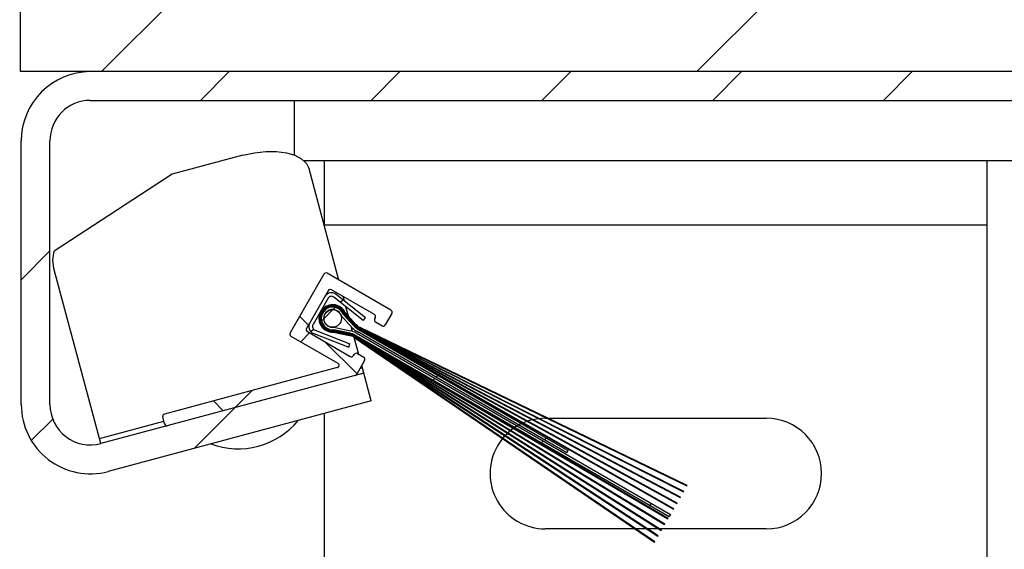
# Model space of a CAD drawing. Header units: inches. Extents: x 170 to 312, y 215 to 248.
# Tile 523 of 529: x 280.648 to 280.94, y 238.583 to 238.74. Entities that reach past the tile are written whole.
import ezdxf

# ---------------------------------------------------------------- set-up
doc = ezdxf.new("R2010")
doc.units = ezdxf.units.IN
doc.header["$LTSCALE"] = 0.25
doc.header["$MEASUREMENT"] = 0
doc.layers.add('MOTOR LH', color=7, linetype='Continuous')
pattern_1 = [(45, (269.0957981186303, 235.7826082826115), (-0.02535731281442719, 0.02535731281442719), [])]

msp = doc.modelspace()

# ---------------------------------------------------------------- hatches: boundary and pattern name
at = {"layer": 'MOTOR LH'}
h = msp.add_hatch(dxfattribs=at)
h.set_pattern_fill('ANSI31', color=256, style=0)
h.set_pattern_definition([(45, (88.67191315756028, -16.03129922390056), (-0.08838834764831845, 0.08838834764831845), [])])
h.paths.add_polyline_path([(281.3995920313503, 239.0029804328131), (281.3354878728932, 239.0029804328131), (281.3354878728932, 239.2401819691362), (280.6479878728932, 239.2401819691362), (280.6479878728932, 238.7245569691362), (280.666162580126, 238.7245569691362), (281.3354878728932, 238.7245569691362), (281.3354878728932, 238.9560764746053), (281.2575212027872, 238.9560764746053)])
h = msp.add_hatch(dxfattribs=at)
h.set_pattern_fill('ANSI31', color=256, scale=0.2868852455, style=0)
h.set_pattern_definition(pattern_1)
edge = h.paths.add_edge_path(flags=0)
edge.add_line((280.6718243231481, 238.6142074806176), (280.749919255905, 238.6351329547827))
edge.add_line((280.749919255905, 238.6351329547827), (280.7521282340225, 238.6268889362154))
edge.add_line((280.7521282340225, 238.6268889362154), (280.6740333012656, 238.6059634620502))
edge.add_arc((280.668724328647, 238.6257768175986), 0.02051229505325, 180, 284.99999999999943, ccw=False)
edge.add_line((280.6482120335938, 238.6257768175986), (280.6482120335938, 238.704044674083))
edge.add_arc((280.668724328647, 238.704044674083), 0.02051229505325, 89.99999999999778, 180, ccw=False)
edge.add_line((280.668724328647, 238.7245569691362), (280.9863062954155, 238.7245569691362))
edge.add_arc((280.9863062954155, 238.704044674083), 0.02051229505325, -7.958078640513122e-13, 89.9999999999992, ccw=False)
edge.add_line((281.0068185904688, 238.704044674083), (281.0068185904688, 238.4429432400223))
edge.add_arc((280.9863062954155, 238.4429432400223), 0.02051229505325, 270, 360, ccw=False)
edge.add_line((280.9863062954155, 238.4224309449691), (280.9530276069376, 238.4224309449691))
edge.add_line((280.9530276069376, 238.4224309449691), (280.9530276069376, 238.4309657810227))
edge.add_line((280.9530276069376, 238.4309657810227), (280.9863062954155, 238.4309657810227))
edge.add_arc((280.9863062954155, 238.4429432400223), 0.011977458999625, 270.0000000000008, 360.0000000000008)
edge.add_line((280.9982837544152, 238.4429432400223), (280.9982837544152, 238.704044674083))
edge.add_arc((280.9863062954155, 238.704044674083), 0.011977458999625, 0, 90)
edge.add_line((280.9863062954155, 238.7160221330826), (280.668724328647, 238.7160221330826))
edge.add_arc((280.668724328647, 238.704044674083), 0.011977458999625, 90, 180)
edge.add_line((280.6567468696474, 238.704044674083), (280.6567468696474, 238.6257768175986))
edge.add_arc((280.668724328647, 238.6257768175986), 0.011977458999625, 180, 285.0000000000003)
h = msp.add_hatch(dxfattribs=at)
h.set_pattern_fill('ANSI38', color=256, scale=0.2868852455, angle=90.0000000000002, style=0)
h.set_pattern_definition([(135.0000000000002, (269.0957981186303, 235.7826082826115), (-0.0253573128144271, -0.02535731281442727), []), (225.0000000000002, (269.0957981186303, 235.7826082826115), (-0.02535731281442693, -0.07607193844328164), [0.08965163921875, -0.05379098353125])])
edge = h.paths.add_edge_path(flags=0)
edge.add_arc((280.7495693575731, 238.6392098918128), 0.00071721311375, -30.000000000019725, 60.00000000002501, ccw=False)
edge.add_line((280.7501904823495, 238.6388512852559), (280.7478489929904, 238.6347957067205))
edge.add_arc((280.7472278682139, 238.6351543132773), 0.00071721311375, 285.0000000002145, 330.00000000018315, ccw=False)
edge.add_line((280.7474134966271, 238.6344615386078), (280.6916667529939, 238.6195242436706))
edge.add_arc((280.6914811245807, 238.6202170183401), 0.00071721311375, 194.9999999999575, 285.0000000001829, ccw=False)
edge.add_line((280.6907883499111, 238.6200313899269), (280.6902314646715, 238.6221097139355))
edge.add_arc((280.690924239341, 238.6222953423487), 0.00071721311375, 105.0000000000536, 195.0000000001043, ccw=False)
edge.add_line((280.6907386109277, 238.6229881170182), (280.7420705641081, 238.6367424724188))
edge.add_arc((280.7418849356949, 238.6374352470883), 0.00071721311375, 285.0000000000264, 419.9999999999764)
edge.add_line((280.7422435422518, 238.6380563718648), (280.7282941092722, 238.6461100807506))
edge.add_arc((280.728652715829, 238.6467312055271), 0.00071721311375, 150.0000000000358, 240.0000000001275, ccw=False)
edge.add_line((280.7280315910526, 238.6470898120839), (280.7380725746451, 238.6644813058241))
edge.add_arc((280.7386936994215, 238.6641226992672), 0.00071721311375, 59.999999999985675, 149.9999999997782, ccw=False)
edge.add_line((280.7390523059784, 238.6647438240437), (280.7579966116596, 238.653806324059))
edge.add_arc((280.7576380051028, 238.6531851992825), 0.00071721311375, -30.00000000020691, 59.999999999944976, ccw=False)
edge.add_line((280.7582591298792, 238.6528265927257), (280.7562867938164, 238.6494104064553))
edge.add_arc((280.75566566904, 238.6497690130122), 0.00071721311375, 240.0000000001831, 329.9999999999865, ccw=False)
edge.add_line((280.7553070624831, 238.6491478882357), (280.7534436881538, 238.6502237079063))
edge.add_arc((280.7538022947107, 238.6508448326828), 0.00071721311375, 149.999999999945, 240.0000000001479, ccw=False)
edge.add_line((280.7531811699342, 238.6512034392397), (280.7533604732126, 238.6515140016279))
edge.add_arc((280.7527393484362, 238.6518726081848), 0.00071721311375, 330.000000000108, 419.9999999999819)
edge.add_line((280.7530979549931, 238.6524937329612), (280.7403648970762, 238.6598451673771))
edge.add_arc((280.7400062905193, 238.6592240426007), 0.00071721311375, 59.99999999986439, 150.0000000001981)
edge.add_line((280.7393851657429, 238.6595826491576), (280.7329302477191, 238.6484024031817))
edge.add_arc((280.7335513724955, 238.6480437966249), 0.00071721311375, 149.9999999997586, 239.9999999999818)
edge.add_line((280.7331927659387, 238.6474226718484), (280.7459258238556, 238.6400712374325))
edge.add_arc((280.7462844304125, 238.6406923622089), 0.00071721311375, 240.0000000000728, 329.9999999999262)
edge.add_line((280.7469055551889, 238.6403337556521), (280.7470848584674, 238.6406443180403))
edge.add_arc((280.7477059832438, 238.6402857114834), 0.00071721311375, 60.000000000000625, 149.9999999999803, ccw=False)
edge.add_line((280.7480645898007, 238.6409068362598), (280.7499279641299, 238.6398310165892))
h = msp.add_hatch(dxfattribs=at)
h.set_pattern_fill('ANSI31', color=256, scale=0.2868852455, style=0)
h.set_pattern_definition(pattern_1)
edge = h.paths.add_edge_path(flags=0)
edge.add_arc((280.7358838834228, 238.6489969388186), 0.001184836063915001, 150.0000000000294, 248.6512094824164)
edge.add_line((280.735452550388, 238.6478934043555), (280.7458404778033, 238.6438331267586))
edge.add_line((280.7458404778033, 238.6438331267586), (280.7454488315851, 238.642831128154))
edge.add_line((280.7454488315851, 238.642831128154), (280.7350609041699, 238.6468914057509))
edge.add_arc((280.7358838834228, 238.6489969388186), 0.002260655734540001, 149.9999999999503, 248.6512094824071, ccw=False)
edge.add_line((280.7339260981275, 238.6501272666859), (280.7383893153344, 238.6578577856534))
edge.add_arc((280.7403471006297, 238.6567274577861), 0.002260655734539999, 51.34879051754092, 150.0000000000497, ccw=False)
edge.add_line((280.7417590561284, 238.6584929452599), (280.7504693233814, 238.6515268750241))
edge.add_line((280.7504693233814, 238.6515268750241), (280.7497973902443, 238.6506867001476))
edge.add_line((280.7497973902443, 238.6506867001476), (280.7410871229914, 238.6576527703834))
edge.add_arc((280.7403471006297, 238.6567274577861), 0.001184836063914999, 51.34879051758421, 150.0000000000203)
edge.add_line((280.7393210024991, 238.6573198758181), (280.7348577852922, 238.6495893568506))
h = msp.add_hatch(dxfattribs=at)
h.set_pattern_fill('ANSI31', color=256, scale=0.2868852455, style=0)
h.set_pattern_definition(pattern_1)
edge = h.paths.add_edge_path(flags=0)
edge.add_line((280.7457052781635, 238.6462729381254), (280.7409845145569, 238.647285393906))
edge.add_arc((280.7406906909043, 238.6513547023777), 0.004079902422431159, 25.87013613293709, 274.1298638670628, ccw=False)
edge.add_line((280.744361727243, 238.6531348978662), (280.7475989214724, 238.6495528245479))
edge.add_arc((280.7507916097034, 238.6524381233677), 0.004303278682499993, 222.1047777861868, 240.0000000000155)
edge.add_line((280.7486399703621, 238.6487113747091), (280.8459651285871, 238.6017665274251))
edge.add_line((280.8459651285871, 238.6017665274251), (280.8459037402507, 238.6016601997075))
edge.add_line((280.8459037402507, 238.6016601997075), (280.7486041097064, 238.6486492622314))
edge.add_arc((280.7507916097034, 238.6524381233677), 0.004374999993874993, 222.1047777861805, 240.000000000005, ccw=False)
edge.add_line((280.747545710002, 238.6495047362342), (280.7443016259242, 238.6530944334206))
edge.add_arc((280.7406906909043, 238.6513547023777), 0.00400818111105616, 25.72454245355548, 274.2754575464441)
edge.add_line((280.7409895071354, 238.6473576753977), (280.7457203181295, 238.6463430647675))
edge.add_arc((280.7448028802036, 238.6420653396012), 0.004374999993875, 60.00000000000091, 77.89522221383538, ccw=False)
edge.add_line((280.7469903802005, 238.6458542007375), (280.8363339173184, 238.5850847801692))
edge.add_line((280.8363339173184, 238.5850847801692), (280.836272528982, 238.5849784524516))
edge.add_line((280.836272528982, 238.5849784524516), (280.7469545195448, 238.6457920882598))
edge.add_arc((280.7448028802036, 238.6420653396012), 0.004303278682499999, 60.00000000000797, 77.89522221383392)
h = msp.add_hatch(dxfattribs=at)
h.set_pattern_fill('ANSI31', color=256, scale=0.2868852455, style=0)
h.set_pattern_definition(pattern_1)
edge = h.paths.add_edge_path(flags=0)
edge.add_line((280.7457353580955, 238.6464131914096), (280.7409944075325, 238.6474299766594))
edge.add_arc((280.7406906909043, 238.6513547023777), 0.003936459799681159, 25.574959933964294, 274.4250400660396, ccw=False)
edge.add_line((280.7442414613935, 238.6530540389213), (280.7474924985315, 238.6494566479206))
edge.add_arc((280.7507916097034, 238.6524381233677), 0.004446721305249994, 222.1047777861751, 240.0000000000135)
edge.add_line((280.7485682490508, 238.6485871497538), (280.8449563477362, 238.6000192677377))
edge.add_line((280.8449563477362, 238.6000192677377), (280.8448952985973, 238.5999135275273))
edge.add_line((280.8448952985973, 238.5999135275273), (280.7485323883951, 238.6485250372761))
edge.add_arc((280.7507916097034, 238.6524381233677), 0.004518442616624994, 222.104777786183, 240.0000000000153, ccw=False)
edge.add_line((280.747439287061, 238.6494085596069), (280.7441812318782, 238.6530137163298))
edge.add_arc((280.7406906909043, 238.6513547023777), 0.003864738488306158, 25.42120303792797, 274.5787969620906)
edge.add_line((280.7409992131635, 238.6475022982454), (280.7457503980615, 238.6464833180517))
edge.add_arc((280.7448028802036, 238.6420653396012), 0.004518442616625, 59.999999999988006, 77.89522221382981, ccw=False)
edge.add_line((280.7470621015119, 238.6459784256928), (280.8373423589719, 238.5868314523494))
edge.add_line((280.8373423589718, 238.5868314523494), (280.8372813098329, 238.586725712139))
edge.add_line((280.8372813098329, 238.586725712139), (280.7470262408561, 238.6459163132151))
edge.add_arc((280.7448028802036, 238.6420653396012), 0.00444672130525, 60.00000000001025, 77.89522221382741)
h = msp.add_hatch(dxfattribs=at)
h.set_pattern_fill('ANSI31', color=256, scale=0.2868852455, style=0)
h.set_pattern_definition(pattern_1)
edge = h.paths.add_edge_path(flags=0)
edge.add_line((280.7457654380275, 238.6465534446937), (280.7410039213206, 238.6475746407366))
edge.add_arc((280.7406906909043, 238.6513547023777), 0.003793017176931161, 25.26307391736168, 274.73692608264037, ccw=False)
edge.add_line((280.7441209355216, 238.6529734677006), (280.7473860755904, 238.6493604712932))
edge.add_arc((280.7507916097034, 238.6524381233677), 0.004590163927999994, 222.1047777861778, 240.0000000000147)
edge.add_line((280.7484965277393, 238.6484629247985), (280.8439564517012, 238.5982873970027))
edge.add_line((280.8439564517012, 238.5982873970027), (280.8438956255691, 238.5981820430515))
edge.add_line((280.8438956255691, 238.5981820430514), (280.7484606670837, 238.6484008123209))
edge.add_arc((280.7507916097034, 238.6524381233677), 0.004661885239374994, 222.104777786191, 239.99999999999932, ccw=False)
edge.add_line((280.7473328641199, 238.6493123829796), (280.7440605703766, 238.6529332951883))
edge.add_arc((280.7406906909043, 238.6513547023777), 0.00372129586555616, 25.10036134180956, 274.8996386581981)
edge.add_line((280.7410085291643, 238.6476470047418), (280.7457804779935, 238.6466235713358))
edge.add_arc((280.7448028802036, 238.6420653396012), 0.004661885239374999, 59.99999999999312, 77.89522221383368, ccw=False)
edge.add_line((280.7471338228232, 238.646102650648), (280.838342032, 238.5885629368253))
edge.add_line((280.838342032, 238.5885629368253), (280.8382812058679, 238.5884575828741))
edge.add_line((280.8382812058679, 238.5884575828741), (280.7470979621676, 238.6460405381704))
edge.add_arc((280.7448028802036, 238.6420653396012), 0.004590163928, 60.00000000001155, 77.89522221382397)
h = msp.add_hatch(dxfattribs=at)
h.set_pattern_fill('ANSI31', color=256, scale=0.2868852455, style=0)
h.set_pattern_definition(pattern_1)
edge = h.paths.add_edge_path(flags=0)
edge.add_line((280.7457955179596, 238.6466936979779), (280.7410130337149, 238.6477193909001))
edge.add_arc((280.7406906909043, 238.6513547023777), 0.003649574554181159, 24.93283951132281, 275.067160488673, ccw=False)
edge.add_line((280.7440001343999, 238.6528932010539), (280.7472796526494, 238.6492642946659))
edge.add_arc((280.7507916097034, 238.6524381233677), 0.004733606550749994, 222.1047777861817, 240.0000000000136)
edge.add_line((280.748424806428, 238.6483386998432), (280.842962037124, 238.5965650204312))
edge.add_line((280.842962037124, 238.5965650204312), (280.8429021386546, 238.5964612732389))
edge.add_line((280.8429021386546, 238.5964612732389), (280.7483889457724, 238.6482765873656))
edge.add_arc((280.7507916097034, 238.6524381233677), 0.004805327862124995, 222.1047777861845, 240.00000000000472, ccw=False)
edge.add_line((280.7472264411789, 238.6492162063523), (280.7439396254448, 238.6528531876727))
edge.add_arc((280.7406906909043, 238.6513547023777), 0.003577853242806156, 24.76026673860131, 275.2397332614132)
edge.add_line((280.7410174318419, 238.647791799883), (280.7458105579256, 238.6467638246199))
edge.add_arc((280.7448028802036, 238.6420653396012), 0.004805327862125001, 59.99999999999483, 77.89522221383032, ccw=False)
edge.add_line((280.7472055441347, 238.6462268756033), (280.8393355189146, 238.5902837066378))
edge.add_line((280.8393355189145, 238.5902837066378), (280.8392756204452, 238.5901799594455))
edge.add_line((280.8392756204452, 238.5901799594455), (280.747169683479, 238.6461647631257))
edge.add_arc((280.7448028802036, 238.6420653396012), 0.00473360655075, 60.00000000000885, 77.89522221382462)
h = msp.add_hatch(dxfattribs=at)
h.set_pattern_fill('ANSI31', color=256, scale=0.2868852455, style=0)
h.set_pattern_definition(pattern_1)
edge = h.paths.add_edge_path(flags=0)
edge.add_line((280.7471200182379, 238.6491200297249), (280.7438183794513, 238.6527734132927))
edge.add_arc((280.7406906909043, 238.6513547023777), 0.003434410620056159, 24.39891320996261, 275.601086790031)
edge.add_line((280.7410258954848, 238.6479366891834), (280.7458406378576, 238.6469040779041))
edge.add_arc((280.7448028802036, 238.6420653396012), 0.004948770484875, 59.999999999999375, 77.89522221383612, ccw=False)
edge.add_line((280.747277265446, 238.6463511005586), (280.840325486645, 238.5919983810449))
edge.add_line((280.840325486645, 238.5919983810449), (280.8402649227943, 238.5918934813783))
edge.add_line((280.8402649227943, 238.5918934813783), (280.7472414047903, 238.646288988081))
edge.add_arc((280.7448028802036, 238.6420653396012), 0.0048770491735, 60.00000000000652, 77.89522221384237)
edge.add_line((280.7458255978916, 238.646833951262), (280.7410217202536, 238.6478642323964))
edge.add_arc((280.7406906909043, 238.6513547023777), 0.00350613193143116, 24.582383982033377, 275.4176160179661, ccw=False)
edge.add_line((280.7438790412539, 238.6528132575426), (280.7471732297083, 238.6491681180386))
edge.add_arc((280.7507916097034, 238.6524381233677), 0.004877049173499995, 222.1047777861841, 240.0000000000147)
edge.add_line((280.7483530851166, 238.6482144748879), (280.8419727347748, 238.5948514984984))
edge.add_line((280.8419727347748, 238.5948514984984), (280.841912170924, 238.5947465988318))
edge.add_line((280.841912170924, 238.5947465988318), (280.7483172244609, 238.6481523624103))
edge.add_arc((280.7507916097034, 238.6524381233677), 0.004948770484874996, 222.1047777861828, 240.00000000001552, ccw=False)
h = msp.add_hatch(dxfattribs=at)
h.set_pattern_fill('ANSI31', color=256, scale=0.2868852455, style=0)
h.set_pattern_definition(pattern_1)
edge = h.paths.add_edge_path(flags=0)
edge.add_line((280.7410631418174, 238.6487355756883), (280.7460060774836, 238.6476754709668))
edge.add_arc((280.7448028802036, 238.6420653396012), 0.00573770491, 60.00000000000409, 77.89522221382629, ccw=False)
edge.add_line((280.7476717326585, 238.6470343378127), (280.8409933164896, 238.5931550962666))
edge.add_line((280.8409933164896, 238.5931550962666), (280.8406347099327, 238.5925339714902))
edge.add_line((280.8406347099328, 238.5925339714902), (280.7473131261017, 238.6464132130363))
edge.add_arc((280.7448028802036, 238.6420653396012), 0.00502049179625, 60.00000000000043, 77.89522221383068)
edge.add_line((280.7458556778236, 238.6469742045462), (280.7410299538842, 238.6480091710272))
edge.add_arc((280.7406906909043, 238.6513547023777), 0.003362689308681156, 24.209555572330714, 275.7904444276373, ccw=False)
edge.add_line((280.743757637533, 238.6527336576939), (280.7470668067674, 238.6490719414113))
edge.add_arc((280.7507916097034, 238.6524381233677), 0.005020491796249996, 222.1047777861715, 239.9999999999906)
edge.add_line((280.7482813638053, 238.6480902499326), (280.8105467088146, 238.6121413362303))
edge.add_line((280.8105467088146, 238.6121413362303), (280.8101881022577, 238.6115202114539))
edge.add_line((280.8101881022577, 238.6115202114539), (280.7479227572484, 238.6474691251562))
edge.add_arc((280.7507916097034, 238.6524381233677), 0.005737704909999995, 222.1047777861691, 239.99999999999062, ccw=False)
edge.add_line((280.7465346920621, 238.6485910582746), (280.7431451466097, 238.65234171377))
edge.add_arc((280.7406906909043, 238.6513547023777), 0.002645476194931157, 21.90656155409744, 278.0934384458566)
h = msp.add_hatch(dxfattribs=at)
h.set_pattern_fill('ANSI31', color=256, scale=0.2868852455, style=0)
h.set_pattern_definition(pattern_1)
edge = h.paths.add_edge_path(flags=0)
edge.add_arc((280.7406906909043, 238.6513547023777), 0.002611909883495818, 0, 360, ccw=False)
h = msp.add_hatch(dxfattribs=at)
h.set_pattern_fill('ANSI31', color=256, scale=0.5, style=0)
h.set_pattern_definition([(45, (269.0957981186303, 235.7826082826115), (-0.04419417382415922, 0.04419417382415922), [])])
edge = h.paths.add_edge_path()
edge.add_arc((281.2858715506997, 238.8765415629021), 0.7841030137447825, 215.5586910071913, 273.3485906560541)
edge.add_line((281.1316374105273, 238.5866457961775), (281.3316715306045, 238.0937772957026))
edge.add_line((281.0153534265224, 238.5394084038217), (281.1316374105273, 238.5866457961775))

# ---------------------------------------------------------------- linework, layer by layer
for p, q in [((280.6479878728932, 238.7245569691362), (280.6479878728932, 239.2401819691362)), ((281.3354878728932, 238.7245569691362), (280.6479878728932, 238.7245569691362)), ((280.668724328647, 238.7160221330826), (280.9863062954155, 238.7160221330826)), ((280.7293288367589, 238.6998346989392), (280.7293288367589, 238.7160221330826)), ((280.6482120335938, 238.6257768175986), (280.6482120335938, 238.704044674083)), ((280.6567468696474, 238.6257768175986), (280.6567468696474, 238.704044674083)), ((280.7140370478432, 238.6997697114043), (280.6930019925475, 238.694133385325)), ((280.9624230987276, 238.6980918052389), (280.7322289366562, 238.6980918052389)), ((280.7382222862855, 238.678786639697), (280.7382222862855, 238.6980918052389)), ((280.9350972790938, 238.4224309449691), (280.9350972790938, 238.6980918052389)), ((280.7425217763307, 238.6627407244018), (280.7336767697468, 238.6957507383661)), ((280.7381233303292, 238.6791559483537), (280.9350972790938, 238.6791559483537)), ((280.6718243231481, 238.6142074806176), (280.6579021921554, 238.6661655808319)), ((280.7380725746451, 238.6644813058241), (280.7280315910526, 238.6470898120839)), ((280.7579966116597, 238.653806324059), (280.7390523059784, 238.6647438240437)), ((280.7530979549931, 238.6524937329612), (280.7403648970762, 238.6598451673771)), ((280.7393851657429, 238.6595826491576), (280.7329302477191, 238.6484024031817)), ((280.7393210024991, 238.6573198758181), (280.7348577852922, 238.6495893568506)), ((280.7497973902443, 238.6506867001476), (280.7410871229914, 238.6576527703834)), ((280.7504693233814, 238.6515268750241), (280.7417590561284, 238.6584929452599)), ((280.7441784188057, 238.6565580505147), (280.7438343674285, 238.6578420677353)), ((280.7454049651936, 238.6519805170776), (280.7446482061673, 238.6548047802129)), ((280.7465346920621, 238.6485910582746), (280.7431451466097, 238.65234171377)), ((280.743757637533, 238.6527336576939), (280.7470668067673, 238.6490719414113)), ((280.7438183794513, 238.6527734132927), (280.7471200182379, 238.6491200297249)), ((280.7471732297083, 238.6491681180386), (280.7438790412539, 238.6528132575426)), ((280.7439396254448, 238.6528531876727), (280.7472264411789, 238.6492162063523)), ((280.7472796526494, 238.6492642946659), (280.7440001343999, 238.6528932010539)), ((280.7440605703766, 238.6529332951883), (280.7473328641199, 238.6493123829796)), ((280.7473860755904, 238.6493604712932), (280.7441209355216, 238.6529734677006)), ((280.7441812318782, 238.6530137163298), (280.747439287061, 238.6494085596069)), ((280.7474924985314, 238.6494566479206), (280.7442414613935, 238.6530540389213)), ((280.7443016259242, 238.6530944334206), (280.747545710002, 238.6495047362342)), ((280.7475989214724, 238.6495528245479), (280.744361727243, 238.6531348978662)), ((280.7454864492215, 238.6516764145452), (280.7454457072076, 238.6518284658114)), ((280.7455679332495, 238.6513723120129), (280.7455271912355, 238.651524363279)), ((280.7456494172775, 238.6510682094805), (280.7456086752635, 238.6512202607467)), ((280.7497973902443, 238.6506867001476), (280.7504693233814, 238.6515268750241)), ((280.7531811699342, 238.6512034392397), (280.7533604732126, 238.6515140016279)), ((280.7582591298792, 238.6528265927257), (280.7562867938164, 238.6494104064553)), ((280.7410631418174, 238.6487355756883), (280.7460060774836, 238.6476754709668)), ((280.7457309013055, 238.6507641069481), (280.7456901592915, 238.6509161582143)), ((280.7458123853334, 238.6504600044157), (280.7457716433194, 238.6506120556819)), ((280.7466018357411, 238.6475137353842), (280.7462198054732, 238.6489394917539)), ((280.7482813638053, 238.6480902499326), (280.8105467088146, 238.6121413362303)), ((280.7483172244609, 238.6481523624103), (280.841912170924, 238.5947465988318)), ((280.8419727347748, 238.5948514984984), (280.7483530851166, 238.6482144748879)), ((280.7483889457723, 238.6482765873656), (280.8429021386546, 238.5964612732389)), ((280.842962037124, 238.5965650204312), (280.748424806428, 238.6483386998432)), ((280.7484606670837, 238.6484008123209), (280.8438956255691, 238.5981820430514)), ((280.8439564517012, 238.5982873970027), (280.7484965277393, 238.6484629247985)), ((280.7485323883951, 238.6485250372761), (280.8448952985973, 238.5999135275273)), ((280.8449563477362, 238.6000192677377), (280.7485682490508, 238.6485871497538)), ((280.7486041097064, 238.6486492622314), (280.8459037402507, 238.6016601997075)), ((280.8459651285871, 238.6017665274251), (280.7486399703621, 238.6487113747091)), ((280.7553070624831, 238.6491478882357), (280.7534436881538, 238.6502237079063)), ((280.7282941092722, 238.6461100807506), (280.7422435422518, 238.6380563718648)), ((280.7331927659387, 238.6474226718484), (280.7459258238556, 238.6400712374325)), ((280.7350609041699, 238.6468914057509), (280.7454488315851, 238.642831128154)), ((280.735452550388, 238.6478934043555), (280.7458404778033, 238.6438331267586)), ((280.7409845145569, 238.647285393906), (280.7457052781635, 238.6462729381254)), ((280.7457203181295, 238.6463430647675), (280.7409895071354, 238.6473576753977)), ((280.7409944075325, 238.6474299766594), (280.7457353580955, 238.6464131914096)), ((280.7457503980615, 238.6464833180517), (280.7409992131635, 238.6475022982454)), ((280.7410039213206, 238.6475746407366), (280.7457654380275, 238.6465534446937)), ((280.7457804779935, 238.6466235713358), (280.7410085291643, 238.6476470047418)), ((280.7410130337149, 238.6477193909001), (280.7457955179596, 238.6466936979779)), ((280.7458105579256, 238.6467638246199), (280.7410174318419, 238.647791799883)), ((280.7410217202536, 238.6478642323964), (280.7458255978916, 238.646833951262)), ((280.7458406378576, 238.6469040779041), (280.7410258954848, 238.6479366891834)), ((280.7458556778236, 238.6469742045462), (280.7410299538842, 238.6480091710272)), ((280.7468551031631, 238.6465685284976), (280.7468311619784, 238.6466578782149)), ((280.7469037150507, 238.646387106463), (280.7468792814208, 238.6464782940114)), ((280.746953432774, 238.6462015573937), (280.7469284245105, 238.6462948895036)), ((280.7469545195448, 238.6457920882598), (280.836272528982, 238.5849784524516)), ((280.7470044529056, 238.6460111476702), (280.7469787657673, 238.6461070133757)), ((280.8363339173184, 238.5850847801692), (280.7469903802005, 238.6458542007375)), ((280.7470262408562, 238.6459163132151), (280.8372813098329, 238.586725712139)), ((280.7470590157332, 238.6458075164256), (280.7470306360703, 238.645913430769)), ((280.8373423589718, 238.5868314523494), (280.7470621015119, 238.6459784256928)), ((280.7484284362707, 238.6406967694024), (280.7470873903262, 238.6457016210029)), ((280.7470979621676, 238.6460405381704), (280.8382812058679, 238.5884575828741)), ((280.838342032, 238.5885629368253), (280.7471338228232, 238.646102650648)), ((280.7471696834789, 238.6461647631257), (280.8392756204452, 238.5901799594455)), ((280.8393355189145, 238.5902837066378), (280.7472055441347, 238.6462268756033)), ((280.7472414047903, 238.646288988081), (280.8402649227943, 238.5918934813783)), ((280.840325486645, 238.5919983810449), (280.747277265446, 238.6463511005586)), ((280.8406347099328, 238.5925339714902), (280.7473131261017, 238.6464132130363)), ((280.7476717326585, 238.6470343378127), (280.8409933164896, 238.5931550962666)), ((280.8101881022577, 238.6115202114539), (280.7479227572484, 238.6474691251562)), ((280.7454488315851, 238.642831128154), (280.7458404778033, 238.6438331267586)), ((280.7469055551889, 238.6403337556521), (280.7470848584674, 238.6406443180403)), ((280.7480645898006, 238.6409068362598), (280.7499279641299, 238.6398310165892)), ((280.7420705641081, 238.6367424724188), (280.6907386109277, 238.6229881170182)), ((280.7501904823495, 238.6388512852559), (280.7478489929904, 238.6347957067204)), ((280.7488351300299, 238.6365037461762), (280.7495039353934, 238.6366829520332)), ((280.7521282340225, 238.6268889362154), (280.7493247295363, 238.6373517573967)), ((280.749919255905, 238.6351329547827), (280.6718243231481, 238.6142074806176)), ((280.7521282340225, 238.6268889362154), (280.6740333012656, 238.6059634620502)), ((280.6907883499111, 238.6200313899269), (280.6902314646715, 238.6221097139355)), ((280.7382222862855, 238.5421857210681), (280.7382222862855, 238.6231628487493)), ((280.6714090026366, 238.6157574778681), (280.6905586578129, 238.6208886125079)), ((280.8038472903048, 238.6217340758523), (280.8694722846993, 238.6217340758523)), ((280.8105467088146, 238.6121413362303), (280.8101881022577, 238.6115202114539)), ((280.8459651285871, 238.6017665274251), (280.8459037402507, 238.6016601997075)), ((280.8449563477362, 238.6000192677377), (280.8448952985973, 238.5999135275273)), ((280.842962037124, 238.5965650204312), (280.8429021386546, 238.5964612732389)), ((280.8439564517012, 238.5982873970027), (280.8438956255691, 238.5981820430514)), ((280.8409933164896, 238.5931550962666), (280.8406347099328, 238.5925339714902)), ((280.8419727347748, 238.5948514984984), (280.841912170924, 238.5947465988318)), ((280.8393355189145, 238.5902837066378), (280.8392756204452, 238.5901799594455)), ((280.840325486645, 238.5919983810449), (280.8402649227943, 238.5918934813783)), ((280.8694722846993, 238.5889215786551), (280.8038472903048, 238.5889215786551)), ((280.8373423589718, 238.5868314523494), (280.8372813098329, 238.586725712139)), ((280.838342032, 238.5885629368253), (280.8382812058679, 238.5884575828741)), ((280.8363339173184, 238.5850847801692), (280.836272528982, 238.5849784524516))]:
    msp.add_line(p, q, dxfattribs=at)
at = {"layer": 'MOTOR LH', "flags": 128}
for points in [[(280.7140370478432, 238.6997697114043), (280.7174604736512, 238.7005086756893), (280.7208415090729, 238.7008864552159), (280.7240502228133, 238.7008885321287), (280.7269633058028, 238.7005148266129), (280.7294688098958, 238.6997796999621), (280.7314704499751, 238.6987114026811), (280.7328913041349, 238.6973509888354), (280.7336767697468, 238.6957507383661)], [(280.6579021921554, 238.6661655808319), (280.657594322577, 238.6687248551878), (280.6579765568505, 238.6713427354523)]]:
    msp.add_lwpolyline(points, dxfattribs=at)
at = {"layer": 'MOTOR LH'}
msp.add_lwpolyline([(280.6930019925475, 238.694133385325), (280.6579765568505, 238.6713427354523)], dxfattribs=at)
msp.add_circle((280.7406906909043, 238.6513547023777), 0.00261190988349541, dxfattribs=at)
for centre, radius, start, end in [((280.668724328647, 238.704044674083), 0.0205122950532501, 90, 180), ((280.668724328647, 238.704044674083), 0.01197745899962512, 90, 180), ((280.7386936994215, 238.6641226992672), 0.0007172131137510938, 60.000000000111, 149.9999999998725), ((280.7400062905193, 238.6592240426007), 0.0007172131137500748, 59.99999999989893, 149.9999999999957), ((280.7403471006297, 238.6567274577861), 0.002260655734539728, 51.34879051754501, 150.0000000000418), ((280.7403471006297, 238.6567274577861), 0.001184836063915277, 51.3487905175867, 150.0000000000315), ((280.7406906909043, 238.6513547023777), 0.004079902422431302, 25.87013613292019, 274.1298638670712), ((280.7406906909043, 238.6513547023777), 0.004008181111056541, 25.72454245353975, 274.2754575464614), ((280.7406906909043, 238.6513547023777), 0.003936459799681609, 25.57495993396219, 274.4250400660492), ((280.7406906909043, 238.6513547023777), 0.003864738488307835, 25.42120303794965, 274.5787969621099), ((280.7406906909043, 238.6513547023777), 0.003793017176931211, 25.26307391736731, 274.7369260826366), ((280.7406906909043, 238.6513547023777), 0.00372129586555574, 25.10036134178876, 274.8996386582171), ((280.7406906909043, 238.6513547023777), 0.003649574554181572, 24.93283951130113, 275.0671604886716), ((280.7406906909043, 238.6513547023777), 0.003577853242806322, 24.76026673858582, 275.2397332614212), ((280.7406906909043, 238.6513547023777), 0.003506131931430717, 24.58238398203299, 275.4176160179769), ((280.7406906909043, 238.6513547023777), 0.003434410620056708, 24.39891320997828, 275.6010867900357), ((280.7406906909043, 238.6513547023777), 0.003362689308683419, 24.2095555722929, 275.7904444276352), ((280.7406906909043, 238.6513547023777), 0.00264547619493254, 21.90656155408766, 278.0934384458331), ((280.7538022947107, 238.6508448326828), 0.0007172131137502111, 149.9999999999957, 240.0000000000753), ((280.7527393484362, 238.6518726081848), 0.0007172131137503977, 330.0000000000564, 59.99999999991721), ((280.7576380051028, 238.6531851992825), 0.0007172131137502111, 329.9999999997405, 59.99999999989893), ((280.7335513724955, 238.6480437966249), 0.0007172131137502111, 149.9999999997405, 239.9999999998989), ((280.7358838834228, 238.6489969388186), 0.002260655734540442, 149.9999999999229, 248.6512094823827), ((280.7358838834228, 238.6489969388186), 0.00118483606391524, 150.0000000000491, 248.6512094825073), ((280.7507916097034, 238.6524381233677), 0.005737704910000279, 222.1047777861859, 239.9999999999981), ((280.7507916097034, 238.6524381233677), 0.005020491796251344, 222.1047777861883, 239.9999999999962), ((280.7507916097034, 238.6524381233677), 0.004948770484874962, 222.104777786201, 240.0000000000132), ((280.7507916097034, 238.6524381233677), 0.004877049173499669, 222.1047777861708, 240.0000000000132), ((280.7507916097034, 238.6524381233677), 0.00480532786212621, 222.1047777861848, 240.000000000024), ((280.7507916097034, 238.6524381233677), 0.004733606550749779, 222.1047777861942, 240.0000000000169), ((280.7507916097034, 238.6524381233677), 0.004661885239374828, 222.1047777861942, 239.9999999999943), ((280.7507916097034, 238.6524381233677), 0.004590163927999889, 222.1047777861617, 239.9999999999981), ((280.7507916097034, 238.6524381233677), 0.004518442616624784, 222.1047777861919, 240.0000000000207), ((280.7507916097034, 238.6524381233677), 0.00444672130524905, 222.1047777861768, 240.0000000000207), ((280.7507916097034, 238.6524381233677), 0.004374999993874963, 222.1047777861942, 240.0000000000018), ((280.7507916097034, 238.6524381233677), 0.004303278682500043, 222.1047777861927, 240.00000000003), ((280.75566566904, 238.6497690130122), 0.0007172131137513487, 240.0000000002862, 329.9999999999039), ((280.728652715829, 238.6467312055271), 0.0007172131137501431, 150.0000000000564, 240.0000000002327), ((280.7448028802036, 238.6420653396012), 0.004303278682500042, 60.00000000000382, 77.89522221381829), ((280.7448028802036, 238.6420653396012), 0.004374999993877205, 59.99999999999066, 77.89522221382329), ((280.7448028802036, 238.6420653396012), 0.004446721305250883, 60.00000000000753, 77.89522221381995), ((280.7448028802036, 238.6420653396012), 0.004518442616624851, 59.99999999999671, 77.89522221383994), ((280.7448028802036, 238.6420653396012), 0.004590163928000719, 60.00000000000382, 77.89522221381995), ((280.7448028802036, 238.6420653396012), 0.004661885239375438, 59.99999999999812, 77.89522221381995), ((280.7448028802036, 238.6420653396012), 0.004733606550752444, 59.99999999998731, 77.89522221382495), ((280.7448028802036, 238.6420653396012), 0.004805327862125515, 59.99999999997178, 77.89522221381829), ((280.7448028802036, 238.6420653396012), 0.004877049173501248, 60.00000000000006, 77.8952222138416), ((280.7448028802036, 238.6420653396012), 0.004948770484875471, 59.99999999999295, 77.89522221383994), ((280.7448028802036, 238.6420653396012), 0.005020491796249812, 60.00000000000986, 77.89522221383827), ((280.7448028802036, 238.6420653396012), 0.00573770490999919, 59.99999999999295, 77.89522221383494), ((280.7462844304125, 238.6406923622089), 0.0007172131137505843, 240.0000000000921, 329.9999999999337), ((280.7477059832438, 238.6402857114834), 0.0007172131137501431, 59.99999999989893, 149.9999999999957), ((280.7495693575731, 238.6392098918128), 0.0007172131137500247, 329.9999999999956, 59.99999999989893), ((280.7418849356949, 238.6374352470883), 0.0007172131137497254, 285.0000000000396, 59.99999999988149), ((280.7472278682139, 238.6351543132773), 0.0007172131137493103, 285.0000000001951, 330.0000000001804), ((280.668724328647, 238.6257768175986), 0.0205122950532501, 180, 284.9999999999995), ((280.668724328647, 238.6257768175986), 0.01197745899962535, 180, 285.0000000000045), ((280.690924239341, 238.6222953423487), 0.0007172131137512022, 105.0000000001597, 195.0000000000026), ((280.6914811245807, 238.6202170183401), 0.000717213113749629, 194.9999999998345, 285.0000000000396), ((280.7126080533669, 238.6358253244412), 0.02316374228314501, 249.5106567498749, 320.4893285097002), ((280.8038472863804, 238.6053278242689), 0.0164062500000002, 90, 270.0000000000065), ((280.8694722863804, 238.6053278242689), 0.0164062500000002, 270, 90)]:
    msp.add_arc(centre, radius, start, end, dxfattribs=at)

doc.saveas('drawing.dxf')
